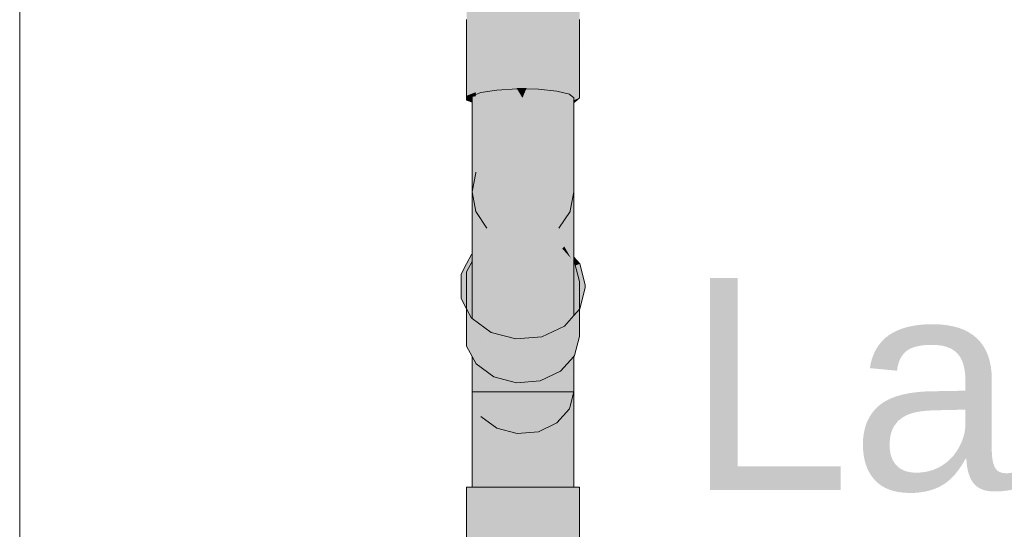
# Model space of a CAD drawing. Header units: millimetres. Extents: x 321 to 585, y -277 to 9.
# Tile 359 of 656: x 531.13 to 533.22, y -241.54 to -240.46. Entities that reach past the tile are written whole.
import ezdxf

# ---------------------------------------------------------------- set-up
doc = ezdxf.new("R2010")
doc.units = ezdxf.units.MM
doc.header["$MEASUREMENT"] = 0
doc.linetypes.add('NULL', pattern=[0])
for name, color, linetype, lineweight in [('Ambiente-Textos', 251, 'Continuous', 5), ('CV-Condutos', 1, 'Continuous', 25), ('CV-Ramal de ventilação', 9, 'Continuous', 18), ('IFC-Viga-Contorno', 66, 'Continuous', 5)]:
    doc.layers.add(name, color=color, linetype=linetype, lineweight=lineweight)
doc.styles.add('Arial', font='arial.ttf')

msp = doc.modelspace()

# ---------------------------------------------------------------- hatches: boundary and pattern name
at = {"layer": 'CV-Condutos', "linetype": 'Continuous'}
for points in [[(532.3004, -237.7705), (532.3004, -237.7643), (532.3004, -237.7622), (532.2947, -237.7449), (532.2947, -237.7635), (532.2947, -237.7642), (532.2947, -237.7667), (532.2947, -237.7689), (532.2947, -237.773), (532.2947, -237.7689), (532.2947, -237.7667), (532.2947, -237.7642), (532.2947, -237.7635), (532.2947, -237.7449), (532.2917, -237.7359), (532.2917, -237.7642), (532.2917, -237.768), (532.2942, -237.7732), (532.2947, -237.7734), (532.2942, -237.7732), (532.2917, -237.768), (532.2917, -237.7742), (532.2918, -237.7874), (532.2947, -237.7783), (532.2947, -237.7772), (532.2947, -237.7743), (532.2947, -237.7772), (532.2947, -237.7783), (532.2974, -237.7799), (532.3004, -237.7759), (532.2974, -237.7799), (532.2947, -237.7783), (532.2918, -237.7874), (532.2947, -237.7835), (532.2966, -237.781), (532.2947, -237.7835), (532.2918, -237.7874), (532.2947, -237.787), (532.2918, -237.7874), (532.2918, -237.7976), (532.2918, -237.7875), (532.2917, -237.7742), (532.2917, -237.7875), (532.2917, -237.7977), (532.2917, -237.768), (532.2917, -237.7359), (532.2915, -237.7681), (532.2915, -237.7981), (532.2915, -237.7681), (532.2915, -237.7643), (532.2917, -237.7359), (532.2669, -237.7299), (532.2669, -237.7699), (532.2669, -237.7786), (532.2669, -237.8311), (532.2669, -238.4346), (532.2669, -237.7299), (532.2507, -237.7282), (532.2304, -237.7262), (532.2507, -238.2369), (532.2304, -237.7262), (532.1991, -237.7256), (532.1885, -237.7254), (532.1991, -237.9581), (532.1885, -237.7254), (532.1885, -238.4346), (532.1885, -238.8388), (532.1885, -240.4036), (532.1898, -240.4036), (532.1903, -240.4036), (532.1973, -238.8388), (532.1991, -238.4346), (532.1991, -238.8388), (532.1991, -240.028), (532.2153, -238.8388), (532.2208, -238.4346), (532.2171, -238.8388), (532.2028, -240.4038), (532.2277, -240.4043), (532.2285, -240.4043), (532.2288, -240.4043), (532.2224, -238.8388), (532.2288, -240.4043), (532.23, -240.4043), (532.2304, -240.4043), (532.2304, -238.8388), (532.2304, -238.4346), (532.2304, -238.8388), (532.2507, -238.7858), (532.2507, -238.4346), (532.2507, -238.7858), (532.2586, -238.4346), (532.2507, -238.7858), (532.2304, -238.8388), (532.2304, -240.4043), (532.2336, -240.4044), (532.2346, -240.4044), (532.2507, -238.8388), (532.2304, -240.807), (532.2507, -239.0969), (532.2507, -240.8091), (532.2538, -238.8388), (532.2655, -240.4074), (532.26, -238.8388), (532.2669, -240.4076), (532.2669, -238.8388), (532.2669, -240.4076), (532.2696, -240.4078), (532.2702, -240.4079), (532.2828, -238.8388), (532.2861, -238.4346), (532.2912, -237.7984), (532.2861, -238.4346), (532.2828, -238.8388), (532.2876, -239.2103), (532.288, -239.2391), (532.2879, -239.2103), (532.288, -239.2391), (532.2876, -239.2103), (532.2828, -238.8388), (532.2876, -239.2103), (532.2828, -238.8388), (532.2798, -239.2103), (532.2845, -239.2103), (532.2879, -239.2391), (532.2845, -239.2103), (532.2798, -239.2103), (532.2796, -239.2391), (532.2846, -239.2391), (532.2796, -239.2391), (532.2796, -239.2438), (532.2899, -240.4195), (532.2846, -239.2438), (532.2908, -240.4197), (532.288, -239.2438), (532.2917, -240.42), (532.2915, -239.2438), (532.2914, -239.2391), (532.2915, -239.2438), (532.2915, -239.2391), (532.2911, -239.2103), (532.2915, -239.2391), (532.2911, -239.2103), (532.287, -238.8388), (532.2911, -239.2103), (532.2915, -239.2391), (532.2914, -239.2103), (532.2915, -239.2391), (532.2915, -239.2438), (532.2917, -240.42), (532.2916, -239.2438), (532.2916, -239.2391), (532.2916, -239.2103), (532.2914, -238.8388), (532.2913, -238.4346), (532.2914, -238.8388), (532.2916, -239.2103), (532.2917, -239.2103), (532.2915, -238.8388), (532.2915, -238.4346), (532.2915, -238.8388), (532.2917, -239.2103), (532.2917, -238.8388), (532.2917, -239.1144), (532.2947, -239.0123), (532.2966, -239.1197), (532.2947, -238.8578), (532.2946, -238.8388), (532.2917, -238.4346), (532.2946, -238.8388), (532.2947, -238.8578), (532.2947, -238.8388), (532.2947, -238.7517), (532.2947, -238.8388), (532.2947, -238.8578), (532.2966, -239.1197), (532.2955, -238.8388), (532.2947, -238.6144), (532.294, -238.4346), (532.2947, -238.6144), (532.2947, -238.6117), (532.2947, -238.6031), (532.2941, -238.4346), (532.2947, -238.5095), (532.2947, -238.4346), (532.2947, -238.0723), (532.2947, -237.7937), (532.2947, -238.0723), (532.2947, -238.4346), (532.2947, -238.5095), (532.2985, -238.4346), (532.3004, -237.7861), (532.2985, -238.4346), (532.2947, -238.5095), (532.2941, -238.4346), (532.2947, -238.6031), (532.2947, -238.6117), (532.2947, -238.6144), (532.2955, -238.8388), (532.2966, -239.1197), (532.2974, -238.8388), (532.2997, -238.8388), (532.2974, -238.8388), (532.2966, -239.1197), (532.2947, -239.0123), (532.2947, -239.1176), (532.2947, -239.0123), (532.2917, -239.1144), (532.2947, -239.177), (532.2917, -239.1144), (532.2917, -239.2103), (532.2917, -239.2391), (532.2917, -239.2438), (532.2947, -239.2427), (532.2947, -239.2391), (532.2947, -239.2331), (532.2947, -239.2391), (532.2955, -239.2391), (532.2947, -239.2129), (532.2947, -239.2119), (532.2946, -239.2103), (532.2947, -239.2119), (532.2947, -239.2103), (532.2947, -239.2006), (532.2947, -239.1973), (532.2947, -239.2006), (532.295, -239.2103), (532.2952, -239.2103), (532.2963, -239.2103), (532.2952, -239.2103), (532.295, -239.2103), (532.2947, -239.2006), (532.2947, -239.2103), (532.2947, -239.2119), (532.2947, -239.2129), (532.2955, -239.2391), (532.296, -239.2391), (532.2955, -239.2391), (532.2947, -239.2391), (532.2947, -239.2427), (532.2917, -239.2438), (532.2917, -239.2607), (532.2947, -239.2551), (532.2947, -239.2438), (532.2947, -239.2551), (532.2956, -239.2438), (532.2947, -239.2551), (532.2917, -239.2607), (532.2925, -240.4202), (532.2947, -239.2607), (532.2917, -240.8168), (532.2947, -239.7683), (532.2962, -239.2607), (532.2962, -239.2438), (532.2962, -239.2391), (532.2962, -239.2438), (532.2962, -239.2607), (532.2996, -240.4219), (532.2969, -239.2607), (532.2968, -239.2438), (532.2968, -239.2391), (532.2968, -239.2103), (532.2968, -239.2391), (532.3003, -239.2391), (532.2994, -239.2103), (532.2995, -239.2103), (532.2994, -239.2103), (532.3003, -239.2391), (532.2968, -239.2391), (532.2968, -239.2438), (532.2969, -239.2607), (532.3005, -240.4221), (532.3005, -239.2607), (532.3005, -239.2438), (532.3005, -239.2391), (532.3005, -239.2103), (532.3005, -239.1239), (532.3005, -238.8388), (532.3005, -238.8388), (532.3004, -238.4346), (532.3005, -238.8388), (532.3005, -238.4346), (532.3005, -237.786), (532.3004, -237.7759)], [(532.1991, -240.028), (532.1991, -238.4346), (532.1885, -240.8062)], [(532.1991, -240.028), (532.1991, -240.8064), (532.2208, -238.4346)], [(532.2947, -239.7683), (532.2947, -240.8193), (532.2962, -239.2438)]]:
    msp.add_hatch(color=11, dxfattribs=at).paths.add_polyline_path(points)
at = {"layer": 'CV-Ramal de ventilação', "linetype": 'Continuous'}
for points in [[(532.0803, -240.4204), (532.0803, -240.4246), (532.0803, -240.4271), (532.0803, -240.4581), (532.0803, -240.62), (532.0999, -240.6123), (532.1001, -240.6148), (532.1003, -240.6172), (532.1006, -240.6147), (532.1009, -240.6119), (532.1384, -240.6059), (532.1223, -240.6084), (532.1168, -240.6093), (532.1206, -240.6091), (532.1168, -240.6093), (532.1009, -240.6119), (532.1105, -240.6131), (532.1275, -240.6087), (532.1105, -240.6131), (532.1009, -240.6119), (532.1003, -240.6172), (532.1991, -240.6245), (532.1444, -240.6077), (532.1876, -240.6052), (532.1864, -240.6031), (532.1864, -240.5003), (532.1864, -240.4132), (532.1864, -240.4131), (532.1851, -240.4132), (532.1864, -240.4131), (532.1864, -240.4035), (532.1841, -240.4132), (532.1841, -240.4133), (532.1654, -240.492), (532.1841, -240.4133), (532.1414, -240.4157), (532.1384, -240.4159), (532.1384, -240.4812), (532.1384, -240.4159), (532.1414, -240.4157), (532.1841, -240.4133), (532.1864, -240.4035), (532.1384, -240.4063), (532.1366, -240.416), (532.1256, -240.4761), (532.1042, -240.4208), (532.1256, -240.4761), (532.1366, -240.416), (532.1367, -240.4156), (532.1324, -240.4163), (532.1367, -240.4156), (532.1384, -240.4063), (532.1009, -240.4123), (532.1031, -240.418), (532.1009, -240.4123), (532.1009, -240.4181), (532.1009, -240.4213), (532.1009, -240.4663), (532.1009, -240.4213), (532.1009, -240.4123), (532.1008, -240.4213), (532.1006, -240.4662), (532.0999, -240.4659), (532.1006, -240.4662), (532.1008, -240.4213), (532.1009, -240.4123), (532.1, -240.4214), (532.0999, -240.422), (532.0957, -240.4642), (532.0951, -240.4639), (532.0823, -240.4263), (532.0951, -240.4639), (532.0957, -240.4642), (532.0991, -240.4216), (532.0912, -240.4228), (532.0817, -240.4243), (532.0912, -240.4228), (532.0991, -240.4216), (532.0992, -240.4196), (532.0991, -240.4216), (532.0957, -240.4642), (532.0999, -240.422), (532.0992, -240.4215), (532.0993, -240.4196), (532.0992, -240.4215), (532.0998, -240.4215), (532.0999, -240.4214), (532.1, -240.4214), (532.0999, -240.4194), (532.1, -240.4214), (532.1002, -240.4192), (532.1009, -240.4123), (532.0999, -240.4126)], [(532.3205, -240.4249), (532.31, -240.4161), (532.3118, -240.4249), (532.31, -240.4161), (532.3088, -240.4241), (532.3092, -240.4213), (532.3062, -240.421), (532.3092, -240.4213), (532.31, -240.4161), (532.3005, -240.4138), (532.3008, -240.4204), (532.3005, -240.4138), (532.2998, -240.4203), (532.3005, -240.4204), (532.3009, -240.4222), (532.3005, -240.4204), (532.2998, -240.4203), (532.3005, -240.4138), (532.2803, -240.4089), (532.2803, -240.4172), (532.2803, -240.4183), (532.2807, -240.4184), (532.2952, -240.4644), (532.2829, -240.4186), (532.2827, -240.4178), (532.2968, -240.42), (532.2827, -240.4178), (532.2829, -240.4186), (532.2883, -240.4192), (532.2996, -240.4219), (532.3005, -240.4221), (532.2996, -240.4219), (532.2829, -240.4186), (532.2952, -240.4644), (532.2807, -240.4184), (532.2803, -240.4183), (532.2803, -240.4089), (532.2782, -240.4181), (532.2803, -240.468), (532.2935, -240.481), (532.2997, -240.4758), (532.3005, -240.4752), (532.3005, -240.4631), (532.3005, -240.4752), (532.2997, -240.4758), (532.2935, -240.481), (532.3005, -240.4778), (532.3009, -240.4748), (532.3028, -240.4625), (532.3009, -240.4748), (532.3005, -240.4778), (532.2935, -240.481), (532.2803, -240.468), (532.2782, -240.4181), (532.2366, -240.4044), (532.241, -240.4143), (532.2368, -240.4142), (532.2663, -240.4714), (532.2803, -240.492), (532.2663, -240.4714), (532.2366, -240.4139), (532.2366, -240.4786), (532.2366, -240.4142), (532.2366, -240.4044), (532.2342, -240.4141), (532.2366, -240.4044), (532.1864, -240.4035), (532.1864, -240.4132), (532.1901, -240.4133), (532.1864, -240.4132), (532.1864, -240.4909), (532.1864, -240.5003), (532.21, -240.5097), (532.2166, -240.4835), (532.1969, -240.5615), (532.2256, -240.5376), (532.2366, -240.5284), (532.2256, -240.5376), (532.1969, -240.5615), (532.21, -240.5097), (532.1864, -240.5003), (532.1864, -240.5702), (532.1864, -240.6031), (532.2366, -240.6041), (532.2574, -240.511), (532.2693, -240.5011), (532.2574, -240.511), (532.2366, -240.6041), (532.2803, -240.6085), (532.3005, -240.6134), (532.3027, -240.4734), (532.3005, -240.6134), (532.3074, -240.4694), (532.3078, -240.4613), (532.3096, -240.4243), (532.31, -240.4244), (532.3096, -240.4243), (532.3078, -240.4613), (532.3074, -240.4694), (532.3079, -240.469), (532.31, -240.4672), (532.31, -240.4608), (532.31, -240.4672), (532.3079, -240.469), (532.3074, -240.4694), (532.3005, -240.6134), (532.2972, -240.6126), (532.293, -240.6116), (532.2938, -240.6123), (532.293, -240.6116), (532.2803, -240.6085), (532.2824, -240.6111), (532.2906, -240.612), (532.2926, -240.6122), (532.2906, -240.612), (532.2824, -240.6111), (532.2838, -240.6129), (532.2803, -240.6085), (532.2614, -240.6066), (532.2555, -240.606), (532.2577, -240.6065), (532.2723, -240.6101), (532.2577, -240.6065), (532.2555, -240.606), (532.2366, -240.6041), (532.2445, -240.6063), (532.2499, -240.6078), (532.254, -240.6065), (532.1991, -240.6245), (532.2905, -240.6145), (532.2958, -240.6139), (532.1991, -240.6245), (532.299, -240.6166), (532.3005, -240.6245), (532.304, -240.6207), (532.3043, -240.621), (532.3069, -240.6185), (532.3064, -240.6184), (532.3062, -240.6184), (532.301, -240.6171), (532.3062, -240.6184), (532.3064, -240.6184), (532.3069, -240.6185), (532.3005, -240.6245), (532.3085, -240.6245), (532.3085, -240.6293), (532.3205, -240.6245), (532.3094, -240.6191), (532.3085, -240.6189), (532.3094, -240.6191), (532.3085, -240.6171), (532.3094, -240.6191), (532.3205, -240.6245), (532.316, -240.6208), (532.31, -240.6158), (532.3085, -240.6159), (532.3005, -240.6165), (532.3005, -240.617), (532.3005, -240.6178), (532.3005, -240.6165), (532.31, -240.6158), (532.3185, -240.4601), (532.3186, -240.4587), (532.3204, -240.427), (532.3186, -240.4587), (532.3186, -240.46), (532.3205, -240.6245), (532.3205, -240.4585), (532.3205, -240.4582), (532.3205, -240.427)], [(532.3186, -240.4587), (532.31, -240.6158), (532.3205, -240.6245)], [(532.0921, -240.6205), (532.0999, -240.6173), (532.0803, -240.62), (532.0803, -240.6251), (532.0999, -240.6208), (532.1003, -240.6172), (532.1001, -240.6148), (532.0999, -240.6148), (532.1001, -240.6148), (532.0999, -240.6123), (532.0921, -240.6154), (532.0892, -240.6165), (532.0921, -240.616), (532.0959, -240.6154), (532.0921, -240.616), (532.0892, -240.6165), (532.0803, -240.62), (532.0921, -240.6184), (532.0999, -240.6173)], [(532.1037, -241.1012), (532.1041, -241.1016), (532.1099, -241.1058), (532.1106, -241.1063), (532.1131, -241.1082), (532.1133, -241.1084), (532.1162, -241.1105), (532.1165, -241.1107), (532.1261, -241.1177), (532.142, -240.9298), (532.1429, -240.919), (532.1375, -240.923), (532.1429, -240.919), (532.137, -240.9222), (532.1429, -240.919), (532.1261, -241.1177), (532.1439, -241.1254), (532.1443, -241.1255), (532.1444, -241.1255), (532.1495, -241.1269), (532.1444, -240.9179), (532.1495, -241.1269), (532.1497, -241.1269), (532.152, -241.1276), (532.1648, -241.131), (532.1448, -240.9177), (532.1648, -241.131), (532.1876, -240.9129), (532.1609, -240.9058), (532.1444, -240.9014), (532.1345, -240.8942), (532.1326, -240.8978), (532.1248, -240.8953), (532.1301, -240.9023), (532.1273, -240.9074), (532.135, -240.9192), (532.1273, -240.9074), (532.1208, -240.9194), (532.1121, -240.9354), (532.1122, -240.9416), (532.1121, -240.9354), (532.1119, -240.9357), (532.1121, -240.9354), (532.1111, -240.9205), (532.1113, -240.9368), (532.1114, -240.9422), (532.1113, -240.9368), (532.1111, -240.9205), (532.1106, -240.9215), (532.1112, -240.937), (532.1106, -240.9215), (532.1106, -240.9381), (532.1106, -240.9428), (532.1106, -240.9381), (532.1106, -240.9215), (532.1092, -240.924), (532.1103, -240.9387), (532.1092, -240.924), (532.1087, -240.9415), (532.1086, -240.9442), (532.1087, -240.9415), (532.1086, -240.9418), (532.1087, -240.9415), (532.1092, -240.924), (532.1106, -240.9215), (532.1111, -240.9205), (532.1121, -240.9354), (532.1208, -240.9194), (532.1273, -240.9074), (532.1301, -240.9023), (532.1263, -240.9058), (532.1301, -240.9023), (532.1248, -240.8953), (532.1224, -240.8999), (532.1117, -240.9195), (532.1107, -240.882), (532.1117, -240.9195), (532.1224, -240.8999), (532.1248, -240.8953), (532.1326, -240.8978), (532.1345, -240.8942), (532.1281, -240.8894), (532.1106, -240.8766), (532.1106, -240.8819), (532.1106, -240.8766), (532.1106, -240.8818), (532.1106, -240.8766), (532.1104, -240.8816), (532.1106, -240.8766), (532.1103, -240.8814), (532.1082, -240.9258), (532.1074, -240.944), (532.1082, -240.9258), (532.109, -240.9109), (532.1103, -240.8814), (532.1002, -240.866), (532.1103, -240.8814), (532.1106, -240.8766), (532.0982, -240.8557), (532.0951, -240.8581), (532.0982, -240.8557), (532.1106, -240.8766), (532.1444, -240.9014), (532.1876, -240.9129), (532.1648, -241.131), (532.1876, -241.1361), (532.1939, -241.1356), (532.1957, -241.1355), (532.2091, -241.1343), (532.2329, -241.1323), (532.2355, -241.132), (532.2379, -241.1318), (532.2329, -240.909), (532.2723, -240.8905), (532.299, -240.8604), (532.3005, -240.8548), (532.3085, -240.8241), (532.3005, -240.8241), (532.3085, -240.8241), (532.3081, -240.6337), (532.3005, -240.8174), (532.3085, -240.6245), (532.3005, -240.7867), (532.3005, -240.6178), (532.299, -240.8162), (532.3003, -240.6413), (532.3003, -240.6356), (532.3005, -240.6178), (532.299, -240.6166), (532.299, -240.6359), (532.299, -240.6424), (532.299, -240.6359), (532.299, -240.6166), (532.2963, -240.6366), (532.2964, -240.6446), (532.295, -240.6458), (532.2964, -240.6446), (532.2963, -240.6366), (532.299, -240.6166), (532.2723, -240.6101), (532.2723, -240.6424), (532.2723, -240.6101), (532.2329, -240.6061), (532.2654, -240.6441), (532.2723, -240.6647), (532.2654, -240.6441), (532.2665, -240.6695), (532.2723, -240.8097), (532.2665, -240.6695), (532.2654, -240.6441), (532.2329, -240.6061), (532.1876, -240.6052), (532.1876, -240.663), (532.2218, -240.6547), (532.2329, -240.652), (532.2218, -240.6547), (532.2329, -240.6976), (532.2591, -240.6757), (532.2329, -240.8057), (532.2591, -240.6757), (532.2329, -240.6976), (532.2254, -240.7038), (532.2329, -240.6976), (532.2218, -240.6547), (532.2072, -240.719), (532.2155, -240.6827), (532.2218, -240.6547), (532.1876, -240.663), (532.1876, -240.6716), (532.1876, -240.7353), (532.1876, -240.8048), (532.1876, -240.6716), (532.1876, -240.6052), (532.1745, -240.6664), (532.1876, -240.6052), (532.1444, -240.6077), (532.1106, -240.6131), (532.1372, -240.6515), (532.1444, -240.6544), (532.1372, -240.6515), (532.1444, -240.8073), (532.1372, -240.6515), (532.1106, -240.6131), (532.1091, -240.6404), (532.1099, -240.7324), (532.1106, -240.7289), (532.1106, -240.641), (532.1106, -240.8127), (532.1106, -240.7289), (532.1099, -240.7324), (532.1091, -240.6404), (532.1023, -240.7716), (532.1091, -240.6404), (532.1106, -240.6131), (532.0999, -240.6173), (532.0999, -240.6367), (532.1082, -240.64), (532.1019, -240.7734), (532.1082, -240.64), (532.0999, -240.6367), (532.0999, -240.7325), (532.0999, -240.7838), (532.0999, -240.8169), (532.0999, -240.7838), (532.0929, -240.8197), (532.0999, -240.7838), (532.0999, -240.7325), (532.0999, -240.6173), (532.0921, -240.8201), (532.0923, -240.8228), (532.0928, -240.8201), (532.0999, -240.8203), (532.1991, -240.8241), (532.0977, -240.8529), (532.0956, -240.842), (532.094, -240.8339), (532.0921, -240.8241), (532.0921, -240.8427), (532.0942, -240.8567), (532.1052, -240.9313), (532.1072, -240.9443), (532.1073, -240.9452), (532.1072, -240.9443), (532.1052, -240.9313), (532.0942, -240.8567), (532.0921, -240.8427), (532.0922, -240.8537), (532.0934, -240.953), (532.1064, -240.9457), (532.1063, -240.946), (532.1064, -240.9457), (532.0934, -240.953), (532.0934, -240.9554), (532.0934, -240.953), (532.0922, -240.8537), (532.0921, -240.8427), (532.0921, -240.8535), (532.0923, -240.955), (532.0921, -240.8535), (532.0921, -240.8427), (532.0921, -240.8535), (532.0921, -240.9554), (532.0921, -240.9564), (532.0921, -240.972), (532.0925, -241.0931), (532.0921, -240.972), (532.0925, -241.0931), (532.0926, -241.0931), (532.0923, -240.9715), (532.0926, -240.9711), (532.0923, -240.9562), (532.0926, -240.9711), (532.0923, -240.9715), (532.0926, -241.0931), (532.0946, -241.0946), (532.0947, -241.0946), (532.0951, -241.095), (532.0936, -240.9692), (532.0951, -241.095), (532.1001, -241.0986), (532.1016, -241.1908)], [(532.0921, -240.6336), (532.0921, -240.8201), (532.0992, -240.6364), (532.0999, -240.6173), (532.0921, -240.6205)], [(532.1991, -240.6245), (532.2071, -240.6056), (532.208, -240.6035), (532.1864, -240.6031), (532.1876, -240.6052)], [(532.1991, -240.6245), (532.2499, -240.6078), (532.2366, -240.6041), (532.208, -240.6035), (532.2329, -240.6061), (532.208, -240.6035)], [(532.308, -240.6337), (532.3085, -240.6245), (532.3005, -240.6178), (532.3005, -240.6356), (532.3005, -240.6412), (532.3005, -240.7867), (532.308, -240.6349)], [(532.0803, -240.629), (532.0921, -240.6336), (532.0921, -240.6285), (532.0921, -240.624), (532.0921, -240.6225), (532.0803, -240.6251)], [(532.3085, -240.6245), (532.3081, -240.6337), (532.3081, -240.6348), (532.3085, -240.8241), (532.3085, -240.6345), (532.3085, -240.6336)], [(532.31, -240.6332), (532.3145, -240.6295), (532.3205, -240.6245), (532.314, -240.6291), (532.3205, -240.6245), (532.3124, -240.6277), (532.3085, -240.6293), (532.3085, -240.6331), (532.3085, -240.6336)], [(532.3005, -240.8643), (532.3085, -240.8241), (532.3005, -240.8045), (532.3005, -240.8241), (532.3005, -240.8045), (532.2914, -240.7822), (532.2667, -240.7822), (532.299, -240.8241), (532.2667, -240.7822), (532.2303, -240.7822), (532.1885, -240.7822), (532.1485, -240.7822), (532.1173, -240.7822), (532.1002, -240.7822), (532.0999, -240.7838), (532.0921, -240.8241), (532.0999, -240.8241), (532.1106, -240.8241), (532.1444, -240.8241), (532.1876, -240.8241), (532.2329, -240.8241), (532.2723, -240.8241), (532.2329, -240.8241), (532.1876, -240.8241), (532.1444, -240.8241), (532.1106, -240.8241), (532.0921, -240.8241), (532.1002, -240.866), (532.1234, -240.9014), (532.1652, -240.9252), (532.1365, -240.9014), (532.1173, -240.866), (532.1365, -240.9014), (532.1652, -240.9252), (532.1782, -240.9252), (532.1604, -240.9014), (532.1485, -240.866), (532.1604, -240.9014), (532.1782, -240.9252), (532.1947, -240.9252), (532.191, -240.9014), (532.1885, -240.866), (532.191, -240.9014), (532.1947, -240.9252), (532.212, -240.9252), (532.223, -240.9014), (532.2303, -240.866), (532.223, -240.9014), (532.212, -240.9252), (532.2271, -240.9252), (532.2508, -240.9014), (532.2667, -240.866), (532.2508, -240.9014), (532.2271, -240.9252), (532.2373, -240.9252), (532.2698, -240.9014), (532.2914, -240.866), (532.2698, -240.9014), (532.2764, -240.9014), (532.3002, -240.866)], [(532.0921, -240.8241), (532.0927, -240.8275), (532.0921, -240.8201)], [(532.3079, -240.8544), (532.3085, -240.8241), (532.299, -240.8604)], [(532.3075, -241.0874), (532.3085, -241.0863), (532.3085, -240.9722), (532.3085, -240.9681), (532.3085, -240.9628), (532.3065, -240.9606), (532.3085, -240.9628), (532.3085, -240.929), (532.3085, -240.8241), (532.3065, -240.9213), (532.3061, -240.959), (532.3068, -240.9223), (532.3061, -240.959), (532.3061, -240.9601), (532.3062, -240.9696)], [(532.3074, -241.0876), (532.3075, -241.0874), (532.3062, -240.9696), (532.3061, -240.9601), (532.3061, -240.9589), (532.3065, -240.9213), (532.3057, -240.9575), (532.3065, -240.9213), (532.3079, -240.8544), (532.3016, -240.8587), (532.3002, -240.866), (532.2999, -240.8674), (532.2997, -240.8685), (532.2999, -240.8674), (532.3002, -240.866), (532.3016, -240.8587), (532.2998, -240.8665), (532.3016, -240.8587), (532.299, -240.8604), (532.2995, -240.867), (532.299, -240.8604), (532.299, -240.8676), (532.2991, -240.8676), (532.2993, -240.8703), (532.2996, -240.8688), (532.3019, -240.9038), (532.3055, -240.9566), (532.3019, -240.9038), (532.2996, -240.8688), (532.2993, -240.8703), (532.2991, -240.8676), (532.2991, -240.8713), (532.2991, -240.8676), (532.299, -240.8676), (532.2991, -240.8714), (532.2992, -240.8934), (532.3053, -240.956), (532.2992, -240.8934), (532.2991, -240.8714), (532.299, -240.8676), (532.299, -240.8715), (532.299, -240.8676), (532.299, -240.8716), (532.2991, -240.8928), (532.2995, -240.9334), (532.2995, -240.9336), (532.2995, -240.9334), (532.2991, -240.8928), (532.299, -240.8716), (532.299, -240.8676), (532.299, -240.8716), (532.299, -240.8926), (532.299, -240.8676), (532.299, -240.8604), (532.2986, -240.8683), (532.299, -240.8604), (532.2925, -240.8677), (532.2847, -240.8765), (532.287, -240.8856), (532.2927, -240.8771), (532.2956, -240.9186), (532.2931, -240.8766), (532.2943, -240.8746), (532.2986, -240.8683), (532.2943, -240.8746), (532.2931, -240.8766), (532.2956, -240.9186), (532.2975, -240.8867), (532.2976, -240.8871), (532.2975, -240.8867), (532.2956, -240.9186), (532.2958, -240.9192), (532.2958, -240.9194), (532.2985, -240.9298), (532.299, -240.9317), (532.2991, -240.9322), (532.2992, -240.9322), (532.2991, -240.9322), (532.299, -240.9317), (532.2985, -240.9298), (532.2958, -240.9194), (532.2958, -240.9192), (532.2956, -240.9186), (532.2927, -240.8771), (532.287, -240.8856), (532.2933, -240.9097), (532.287, -240.8856), (532.2847, -240.8765), (532.2861, -240.887), (532.2847, -240.8765), (532.2723, -240.8905), (532.2725, -240.9074), (532.2726, -240.9072), (532.2765, -240.9014), (532.2726, -240.9072), (532.2725, -240.9074), (532.2726, -240.9225), (532.2725, -240.9074), (532.2723, -240.8905), (532.2723, -240.9077), (532.2723, -240.9221), (532.2724, -240.9316), (532.2723, -240.9221), (532.2723, -240.8905), (532.2524, -240.8998), (532.2466, -240.9026), (532.2329, -240.909), (532.2399, -241.1317), (532.2403, -241.1316), (532.2438, -241.1299), (532.2455, -241.1291), (532.2522, -240.9089), (532.2455, -241.1291), (532.2513, -241.1264), (532.269, -240.9278), (532.2697, -240.9192), (532.269, -240.9278), (532.2513, -241.1264), (532.2712, -241.1171), (532.2715, -241.1169), (532.2698, -240.9287), (532.2715, -241.1169), (532.2723, -241.1165), (532.2746, -241.1155), (532.2723, -240.9315), (532.2746, -241.1155), (532.2746, -241.1154), (532.2747, -241.1154), (532.2767, -241.1145), (532.2727, -240.932), (532.2767, -241.1144), (532.2728, -240.9321), (532.2767, -241.1144), (532.2768, -241.1144), (532.2731, -240.9325), (532.2729, -240.9229), (532.2731, -240.9325), (532.2768, -241.1144), (532.2843, -241.1109), (532.2934, -240.9553), (532.2853, -241.1104), (532.2854, -241.1103), (532.2935, -240.9553), (532.294, -240.9465), (532.2935, -240.9553), (532.2854, -241.1103), (532.2883, -241.109), (532.2938, -240.9557), (532.2943, -240.9469), (532.2938, -240.9557), (532.2883, -241.109), (532.2971, -241.0991), (532.2973, -241.0989), (532.2945, -240.9565), (532.2973, -241.0989), (532.299, -241.097), (532.2994, -241.0966), (532.299, -240.9615), (532.299, -240.9522), (532.2992, -240.9524), (532.2996, -240.9529), (532.2992, -240.9524), (532.299, -240.9522), (532.299, -240.9616), (532.2994, -241.0965), (532.2995, -241.0965), (532.3004, -241.0954), (532.2992, -240.9618), (532.3004, -241.0954), (532.2993, -240.9618), (532.2997, -240.9623), (532.2993, -240.9618), (532.3004, -241.0954), (532.3006, -241.0952), (532.303, -241.0925), (532.3036, -241.0918), (532.3055, -240.9688), (532.3057, -240.9597), (532.3056, -240.9689), (532.3057, -240.9597), (532.3055, -240.9688), (532.3036, -241.0918), (532.3038, -241.0916), (532.3059, -240.9693)], [(532.2329, -240.909), (532.2379, -241.1318), (532.2399, -241.1317)], [(532.2837, -240.9444), (532.3028, -240.9658), (532.2883, -240.9402)], [(532.0912, -240.9571), (532.0803, -240.9769), (532.0686, -240.9985), (532.0769, -240.9999), (532.0803, -240.9836), (532.0769, -240.9999), (532.0803, -241.0005), (532.0803, -240.9936), (532.0921, -240.972), (532.0921, -240.9687), (532.0921, -240.9576), (532.0921, -240.9564)], [(532.3163, -241.0776), (532.3205, -241.0142), (532.31, -240.9739), (532.3085, -240.9722), (532.3085, -240.9744), (532.3085, -241.0142), (532.3085, -240.9744), (532.1991, -241.0142), (532.3085, -241.0539), (532.1991, -241.0142), (532.0921, -240.9956), (532.0921, -241.0327), (532.0921, -240.9956), (532.0921, -240.972), (532.0803, -240.9936), (532.0803, -241.0348), (532.0921, -241.0563), (532.0803, -241.0348), (532.0803, -241.0722), (532.0921, -241.0877), (532.0921, -241.0827), (532.0951, -241.0949), (532.0921, -241.1065), (532.0943, -241.0978), (532.0951, -241.0949), (532.0934, -241.0937), (532.0921, -241.0927), (532.0921, -241.0937), (532.0921, -241.0956), (532.0921, -241.0937), (532.0921, -241.0927), (532.0912, -241.0921), (532.0803, -241.0722), (532.0803, -241.0841), (532.0803, -241.1519), (532.0921, -241.1734), (532.0987, -241.0976), (532.1009, -241.0724), (532.0987, -241.0976), (532.1009, -241.0992), (532.0987, -241.0976), (532.0921, -241.1734), (532.1009, -241.1895), (532.1298, -241.1205), (532.1384, -241.1239), (532.1384, -241.1), (532.1384, -241.1239), (532.1384, -241.2171), (532.1766, -241.1341), (532.1864, -241.1363), (532.1864, -241.1128), (532.1864, -241.1363), (532.1864, -241.2298), (532.2265, -241.1328), (532.1864, -241.2298), (532.2366, -241.2255), (532.2366, -241.1319), (532.2366, -241.1085), (532.2366, -241.1319), (532.2366, -241.1334), (532.2403, -241.1316), (532.2366, -241.1334), (532.2366, -241.2255), (532.2672, -241.1293), (532.271, -241.1171), (532.2366, -241.2255), (532.2803, -241.2049), (532.2803, -241.1128), (532.2803, -241.0878), (532.2803, -241.1128), (532.2803, -241.118), (532.2883, -241.109), (532.2803, -241.118), (532.2803, -241.2049), (532.2995, -241.1037), (532.3012, -241.0945), (532.3085, -241.0562), (532.31, -241.0545), (532.3085, -241.0562), (532.3012, -241.0945), (532.2995, -241.1037), (532.2803, -241.2049), (532.3004, -241.1033), (532.3023, -241.0932), (532.3085, -241.0621), (532.3023, -241.0932), (532.3085, -241.0863), (532.3096, -241.0851), (532.31, -241.0847), (532.3096, -241.0851), (532.3085, -241.0863), (532.3023, -241.0932), (532.2803, -241.2049), (532.3085, -241.1733), (532.31, -241.1716), (532.3205, -241.1313), (532.3205, -241.0729), (532.3205, -241.0142)], [(532.0921, -240.972), (532.0921, -241.0927), (532.0925, -241.093)], [(532.2934, -240.9553), (532.2843, -241.1109), (532.2853, -241.1104)], [(532.3059, -240.9693), (532.3038, -241.0916), (532.3074, -241.0876)], [(532.3085, -240.9681), (532.3085, -240.9722), (532.31, -240.9739), (532.3116, -240.9802), (532.3147, -240.9791), (532.3209, -240.9768), (532.3085, -240.9628)], [(532.3209, -240.9768), (532.3205, -240.977), (532.3116, -240.9802), (532.3155, -240.9952), (532.3157, -240.9956), (532.3205, -241.0142), (532.3205, -240.9785), (532.3205, -241.0142), (532.3205, -241.0211), (532.3205, -241.0144), (532.3205, -241.0211), (532.3223, -241.0211), (532.3325, -241.0211)], [(532.0803, -241.0005), (532.0686, -240.9985), (532.0686, -241.0437), (532.0686, -241.0507), (532.0803, -241.0722), (532.0803, -241.0686), (532.0803, -241.0722), (532.0912, -241.0921), (532.0921, -241.0927), (532.0921, -241.0926), (532.0921, -241.0927), (532.1324, -241.1224), (532.1324, -241.1154), (532.0921, -241.0858), (532.0912, -241.0851), (532.0803, -241.0653), (532.0912, -241.0851), (532.0921, -241.0858), (532.0921, -241.0846), (532.0921, -241.0858), (532.1324, -241.1154), (532.1324, -241.1224), (532.1851, -241.1364), (532.1851, -241.1294), (532.1851, -241.1364), (532.2403, -241.1316), (532.2403, -241.1247), (532.2403, -241.1316), (532.2883, -241.109), (532.2883, -241.102), (532.2883, -241.109), (532.3085, -241.0863), (532.3205, -241.0729), (532.3205, -241.0662), (532.3209, -241.0654), (532.3205, -241.066), (532.3085, -241.0821), (532.3085, -241.0794), (532.3085, -241.0821), (532.3205, -241.066), (532.3205, -241.0659), (532.3205, -241.066), (532.3209, -241.0654), (532.3205, -241.0652), (532.3209, -241.0654), (532.3205, -241.0662), (532.3205, -241.0729), (532.3209, -241.0723), (532.3325, -241.028), (532.3325, -241.0211), (532.3205, -241.0211), (532.3205, -241.041), (532.3205, -241.0211), (532.3085, -241.0609), (532.1991, -241.0211), (532.0921, -241.0609), (532.0921, -241.0397), (532.0803, -241.0417)], [(532.1294, -241.1216), (532.1009, -241.1895), (532.1384, -241.2171), (532.1384, -241.1268), (532.1384, -241.1239), (532.1324, -241.1224), (532.1298, -241.1205), (532.1299, -241.1217), (532.1298, -241.1205)], [(532.1751, -241.1372), (532.1384, -241.2171), (532.1864, -241.2298), (532.1864, -241.1367), (532.1864, -241.1363), (532.1851, -241.1364), (532.1769, -241.1371), (532.1851, -241.1364), (532.1766, -241.1341)], [(532.0921, -241.2669), (532.0962, -241.2484), (532.0926, -241.1835), (532.0935, -241.1841), (532.0931, -241.1754), (532.0921, -241.1734), (532.0921, -241.1831), (532.0921, -241.2484)], [(532.0921, -241.2669), (532.0999, -241.2691), (532.1106, -241.3009), (532.115, -241.2484), (532.1189, -241.2028), (532.1144, -241.1995), (532.1106, -241.1967), (532.1106, -241.2484), (532.1106, -241.2073), (532.1106, -241.1967), (532.1016, -241.19), (532.1016, -241.1908), (532.1015, -241.19), (532.1009, -241.1895), (532.0999, -241.1878), (532.0999, -241.1888), (532.0999, -241.2484), (532.0999, -241.1888), (532.0964, -241.1863), (532.0999, -241.1888), (532.0999, -241.1878), (532.0961, -241.1809), (532.0959, -241.1859), (532.0929, -241.2484), (532.0961, -241.1809), (532.0928, -241.1747), (532.0921, -241.1734), (532.0921, -241.2484)], [(532.2998, -241.2484), (532.3011, -241.1815), (532.2996, -241.1832), (532.299, -241.1839), (532.299, -241.2484), (532.299, -241.1961), (532.299, -241.1839), (532.2803, -241.2049), (532.2787, -241.2057), (532.2786, -241.2068), (532.2762, -241.2484), (532.2787, -241.2057), (532.2757, -241.2071), (532.2723, -241.2087), (532.2723, -241.2484), (532.2723, -241.3147), (532.299, -241.2847), (532.3005, -241.2791), (532.3005, -241.2484), (532.3005, -241.2139)], [(532.3022, -241.1803), (532.3011, -241.1815), (532.3005, -241.2139), (532.3005, -241.2791), (532.3085, -241.2484), (532.3085, -241.1733)], [(532.1298, -241.2484), (532.1407, -241.2188), (532.141, -241.2178), (532.1395, -241.2174), (532.1384, -241.2171), (532.1155, -241.2003), (532.119, -241.212), (532.1155, -241.2003), (532.1106, -241.1967), (532.116, -241.2112), (532.1106, -241.2097), (532.1106, -241.2484), (532.1106, -241.3009), (532.1444, -241.3257), (532.1761, -241.2484), (532.1546, -241.2214), (532.1444, -241.2187), (532.1444, -241.2484), (532.1444, -241.2187), (532.141, -241.2178)], [(532.1525, -241.2484), (532.1518, -241.2207), (532.1444, -241.2187), (532.1444, -241.2484), (532.1444, -241.3257), (532.1876, -241.3372), (532.197, -241.2484), (532.1991, -241.2288), (532.1965, -241.229), (532.1876, -241.2297), (532.1876, -241.2484), (532.1876, -241.2302), (532.1876, -241.2297), (532.1864, -241.2298), (532.1672, -241.2315), (532.1864, -241.2298), (532.1553, -241.2216), (532.1541, -241.2326)], [(532.1525, -241.2484), (532.1553, -241.2216), (532.1518, -241.2207)], [(532.2576, -241.2484), (532.2398, -241.2253), (532.2391, -241.2244), (532.2366, -241.2255), (532.2329, -241.2259), (532.2329, -241.2273), (532.2329, -241.2484), (532.2329, -241.2259), (532.2292, -241.2262), (532.1979, -241.2289), (532.1876, -241.2297), (532.2209, -241.2484), (532.1876, -241.2297), (532.1876, -241.2484), (532.1876, -241.3372), (532.2329, -241.3333), (532.2723, -241.3147), (532.2843, -241.2484), (532.2753, -241.2105), (532.2747, -241.2076), (532.2723, -241.2087), (532.2723, -241.214), (532.2723, -241.2484), (532.2723, -241.2087), (532.2686, -241.2105)], [(532.2576, -241.2484), (532.2649, -241.2231), (532.2686, -241.2105), (532.2391, -241.2244), (532.2398, -241.2253)], [(532.0921, -241.4511), (532.0999, -241.4511), (532.1106, -241.4511), (532.1329, -241.3173), (532.1106, -241.3009), (532.1329, -241.3173), (532.1444, -241.4511), (532.1675, -241.3427), (532.1444, -241.3257), (532.1675, -241.3427), (532.1444, -241.2484), (532.1106, -241.2484), (532.1079, -241.2989), (532.1081, -241.2962), (532.1106, -241.2484), (532.1065, -241.2933), (532.1061, -241.2976), (532.0999, -241.3653), (532.1065, -241.2933), (532.0999, -241.2813), (532.1065, -241.2933), (532.1106, -241.2484), (532.0999, -241.2484), (532.0987, -241.2791), (532.0999, -241.2484), (532.0921, -241.2484), (532.0921, -241.2669)], [(532.1683, -241.3388), (532.1444, -241.4511), (532.1876, -241.4511), (532.2136, -241.335), (532.1876, -241.3372), (532.2136, -241.335), (532.2329, -241.2484), (532.1876, -241.2484)], [(532.1647, -241.3311), (532.1675, -241.3427), (532.1697, -241.3324), (532.1876, -241.2484), (532.1444, -241.2484)], [(532.2723, -241.4511), (532.2915, -241.3057), (532.2723, -241.2484), (532.2329, -241.2484), (532.2117, -241.3433), (532.2329, -241.3333), (532.2117, -241.3433), (532.1876, -241.4511), (532.2329, -241.4511), (532.2581, -241.3214), (532.2723, -241.3147), (532.2581, -241.3214)], [(532.2915, -241.3057), (532.2934, -241.291), (532.299, -241.2484), (532.2723, -241.2484), (532.2884, -241.2966)], [(532.3005, -241.4511), (532.3085, -241.4511), (532.3085, -241.2484), (532.3005, -241.42), (532.3003, -241.28), (532.3003, -241.2833), (532.3005, -241.42), (532.3072, -241.2755), (532.3085, -241.2484), (532.3005, -241.2484), (532.3005, -241.283), (532.3005, -241.2791), (532.3005, -241.2484), (532.299, -241.2484), (532.2893, -241.3219), (532.299, -241.2847), (532.2893, -241.3219), (532.2723, -241.4511), (532.299, -241.4511)], [(532.132, -241.3224), (532.1106, -241.4511), (532.1444, -241.4511), (532.1334, -241.3228), (532.1329, -241.3173)], [(532.259, -241.3297), (532.2581, -241.3214), (532.2558, -241.3333), (532.2329, -241.4511), (532.2723, -241.4511)], [(532.0803, -241.63), (532.0817, -241.63), (532.0826, -241.63), (532.0828, -241.63), (532.0921, -241.538), (532.0921, -241.5323), (532.0921, -241.538), (532.0999, -241.4607), (532.0828, -241.63), (532.0999, -241.63), (532.1, -241.63), (532.1009, -241.63), (532.1053, -241.63), (532.1384, -241.63), (532.1441, -241.63), (532.1864, -241.63), (532.1892, -241.63), (532.1923, -241.63), (532.2366, -241.63), (532.2418, -241.63), (532.2803, -241.63), (532.2814, -241.63), (532.2827, -241.63), (532.2803, -241.654), (532.2838, -241.63), (532.3005, -241.5161), (532.3085, -241.4614), (532.31, -241.4511), (532.3085, -241.4511), (532.3005, -241.4511), (532.2803, -241.4511), (532.2366, -241.4511), (532.1864, -241.4511), (532.1384, -241.4511), (532.1009, -241.4511), (532.0999, -241.4511), (532.0921, -241.4511), (532.0803, -241.4511)], [(532.3016, -241.63), (532.31, -241.4511), (532.3005, -241.5161), (532.2838, -241.63), (532.3005, -241.63), (532.3005, -241.654)], [(532.3205, -241.4511), (532.31, -241.4511), (532.3016, -241.63), (532.31, -241.63), (532.3106, -241.63), (532.3112, -241.63), (532.3205, -241.63)]]:
    msp.add_hatch(color=241, dxfattribs=at).paths.add_polyline_path(points)

# ---------------------------------------------------------------- linework, layer by layer
at = {"layer": 'CV-Ramal de ventilação'}
for p, q in [((532.0803, -240.4581), (532.0803, -240.62)), ((532.3205, -240.4585), (532.3205, -240.4582)), ((532.3205, -240.6245), (532.3205, -240.4585)), ((532.0999, -240.6173), (532.0921, -240.6205)), ((532.1106, -240.6131), (532.0999, -240.6173)), ((532.1444, -240.6077), (532.1106, -240.6131)), ((532.1876, -240.6052), (532.1444, -240.6077)), ((532.2329, -240.6061), (532.1876, -240.6052)), ((532.2723, -240.6101), (532.2329, -240.6061)), ((532.299, -240.6166), (532.2723, -240.6101)), ((532.3005, -240.6178), (532.299, -240.6166)), ((532.3085, -240.6245), (532.3005, -240.6178)), ((532.0803, -240.62), (532.0803, -240.6251)), ((532.0803, -240.6251), (532.0803, -240.629)), ((532.0803, -240.629), (532.0921, -240.6336)), ((532.0921, -240.6205), (532.0921, -240.6336)), ((532.0921, -240.6336), (532.0921, -240.8201)), ((532.3085, -240.6336), (532.3085, -240.6245)), ((532.3085, -240.6336), (532.31, -240.6332)), ((532.3085, -240.6345), (532.3085, -240.6336)), ((532.3085, -240.8241), (532.3085, -240.6345)), ((532.31, -240.6332), (532.3145, -240.6295)), ((532.3145, -240.6295), (532.3205, -240.6245)), ((532.0999, -240.7838), (532.0921, -240.8241)), ((532.1002, -240.7822), (532.0999, -240.7838)), ((532.0921, -240.8201), (532.0921, -240.8241)), ((532.0921, -240.8241), (532.1002, -240.866)), ((532.0921, -240.8241), (532.0921, -240.8427)), ((532.3005, -240.8643), (532.3085, -240.8241)), ((532.3085, -240.929), (532.3085, -240.8241)), ((532.0921, -240.8427), (532.0921, -240.8535)), ((532.0921, -240.8535), (532.0921, -240.9554)), ((532.1002, -240.866), (532.1234, -240.9014)), ((532.2764, -240.9014), (532.3002, -240.866)), ((532.3002, -240.866), (532.3005, -240.8643)), ((532.3085, -240.9628), (532.3085, -240.929)), ((532.0912, -240.9571), (532.0803, -240.9769)), ((532.0921, -240.972), (532.0803, -240.9936)), ((532.0921, -240.9564), (532.0912, -240.9571)), ((532.0921, -240.9554), (532.0921, -240.9564)), ((532.0921, -240.9564), (532.0921, -240.972)), ((532.0921, -240.972), (532.0921, -241.0927)), ((532.3085, -240.9681), (532.3085, -240.9628)), ((532.3209, -240.9768), (532.3085, -240.9628)), ((532.3085, -240.9722), (532.3085, -240.9681)), ((532.3085, -241.0863), (532.3085, -240.9722)), ((532.31, -240.9739), (532.3085, -240.9722)), ((532.3205, -241.0142), (532.31, -240.9739)), ((532.0803, -240.9769), (532.0686, -240.9985)), ((532.0803, -240.9936), (532.0803, -241.0348)), ((532.3325, -241.0211), (532.3209, -240.9768)), ((532.0686, -240.9985), (532.0686, -241.0437)), ((532.3205, -241.0729), (532.3205, -241.0142)), ((532.0803, -241.0348), (532.0803, -241.0722)), ((532.3209, -241.0723), (532.3325, -241.028)), ((532.3325, -241.028), (532.3325, -241.0211)), ((532.0686, -241.0437), (532.0686, -241.0507)), ((532.0686, -241.0507), (532.0803, -241.0722)), ((532.0803, -241.0722), (532.0912, -241.0921)), ((532.0803, -241.0722), (532.0803, -241.0841)), ((532.3085, -241.0863), (532.3205, -241.0729)), ((532.3205, -241.0729), (532.3209, -241.0723)), ((532.3205, -241.1313), (532.3205, -241.0729)), ((532.0803, -241.0841), (532.0803, -241.1519)), ((532.0912, -241.0921), (532.0921, -241.0927)), ((532.0921, -241.0927), (532.1324, -241.1224)), ((532.2883, -241.109), (532.3085, -241.0863)), ((532.2403, -241.1316), (532.2883, -241.109)), ((532.1324, -241.1224), (532.1851, -241.1364)), ((532.1851, -241.1364), (532.2403, -241.1316)), ((532.31, -241.1716), (532.3205, -241.1313)), ((532.0803, -241.1519), (532.0921, -241.1734)), ((532.0921, -241.1734), (532.1009, -241.1895)), ((532.0921, -241.1734), (532.0921, -241.1831)), ((532.0921, -241.1734), (532.0921, -241.2484)), ((532.0921, -241.1831), (532.0921, -241.2484)), ((532.2803, -241.2049), (532.3085, -241.1733)), ((532.3085, -241.1733), (532.31, -241.1716)), ((532.3085, -241.2484), (532.3085, -241.1733)), ((532.1009, -241.1895), (532.1384, -241.2171)), ((532.1384, -241.2171), (532.1864, -241.2298)), ((532.2366, -241.2255), (532.2803, -241.2049)), ((532.1864, -241.2298), (532.2366, -241.2255)), ((532.0921, -241.2484), (532.0921, -241.2669)), ((532.0921, -241.2484), (532.0921, -241.2669)), ((532.0999, -241.2484), (532.0921, -241.2484)), ((532.0921, -241.2484), (532.0921, -241.2669)), ((532.0921, -241.2669), (532.0921, -241.4511)), ((532.1106, -241.2484), (532.0999, -241.2484)), ((532.1444, -241.2484), (532.1106, -241.2484)), ((532.1876, -241.2484), (532.1444, -241.2484)), ((532.2329, -241.2484), (532.1876, -241.2484)), ((532.2723, -241.2484), (532.2329, -241.2484)), ((532.299, -241.2484), (532.2723, -241.2484)), ((532.3005, -241.2484), (532.299, -241.2484)), ((532.3005, -241.2791), (532.3085, -241.2484)), ((532.3085, -241.2484), (532.3005, -241.2484)), ((532.3085, -241.4511), (532.3085, -241.2484)), ((532.2723, -241.3147), (532.299, -241.2847)), ((532.299, -241.2847), (532.3005, -241.2791)), ((532.1106, -241.3009), (532.1444, -241.3257)), ((532.1444, -241.3257), (532.1876, -241.3372)), ((532.2329, -241.3333), (532.2723, -241.3147)), ((532.1876, -241.3372), (532.2329, -241.3333)), ((532.0921, -241.4511), (532.0803, -241.4511)), ((532.0803, -241.4511), (532.0803, -241.63)), ((532.0921, -241.4511), (532.0999, -241.4511)), ((532.0999, -241.4511), (532.0921, -241.4511)), ((532.0999, -241.4511), (532.1106, -241.4511)), ((532.1009, -241.4511), (532.0999, -241.4511)), ((532.1384, -241.4511), (532.1009, -241.4511)), ((532.1106, -241.4511), (532.1444, -241.4511)), ((532.1864, -241.4511), (532.1384, -241.4511)), ((532.1444, -241.4511), (532.1876, -241.4511)), ((532.2366, -241.4511), (532.1864, -241.4511)), ((532.1876, -241.4511), (532.2329, -241.4511)), ((532.2329, -241.4511), (532.2723, -241.4511)), ((532.2803, -241.4511), (532.2366, -241.4511)), ((532.2723, -241.4511), (532.299, -241.4511)), ((532.3005, -241.4511), (532.2803, -241.4511)), ((532.299, -241.4511), (532.3005, -241.4511)), ((532.3085, -241.4511), (532.3005, -241.4511)), ((532.3005, -241.4511), (532.3085, -241.4511)), ((532.31, -241.4511), (532.3085, -241.4511)), ((532.3205, -241.4511), (532.31, -241.4511)), ((532.3205, -241.63), (532.3205, -241.4511))]:
    msp.add_line(p, q, dxfattribs=at)
at = {"layer": 'IFC-Viga-Contorno', "color": 7, "lineweight": 5}
msp.add_line((531.1309, -244.4867), (531.1309, -236.9494), dxfattribs=at)

# ---------------------------------------------------------------- texts
at = {"layer": 'Ambiente-Textos', "color": 7, "linetype": 'NULL', "lineweight": 5, "insert": (533.5774, -241.4634), "char_height": 0.45, "width": 4.244085, "attachment_point": 8, "line_spacing_factor": 0.9, "style": 'Arial'}
msp.add_mtext('Lavabo', dxfattribs=at)

doc.saveas('drawing.dxf')
